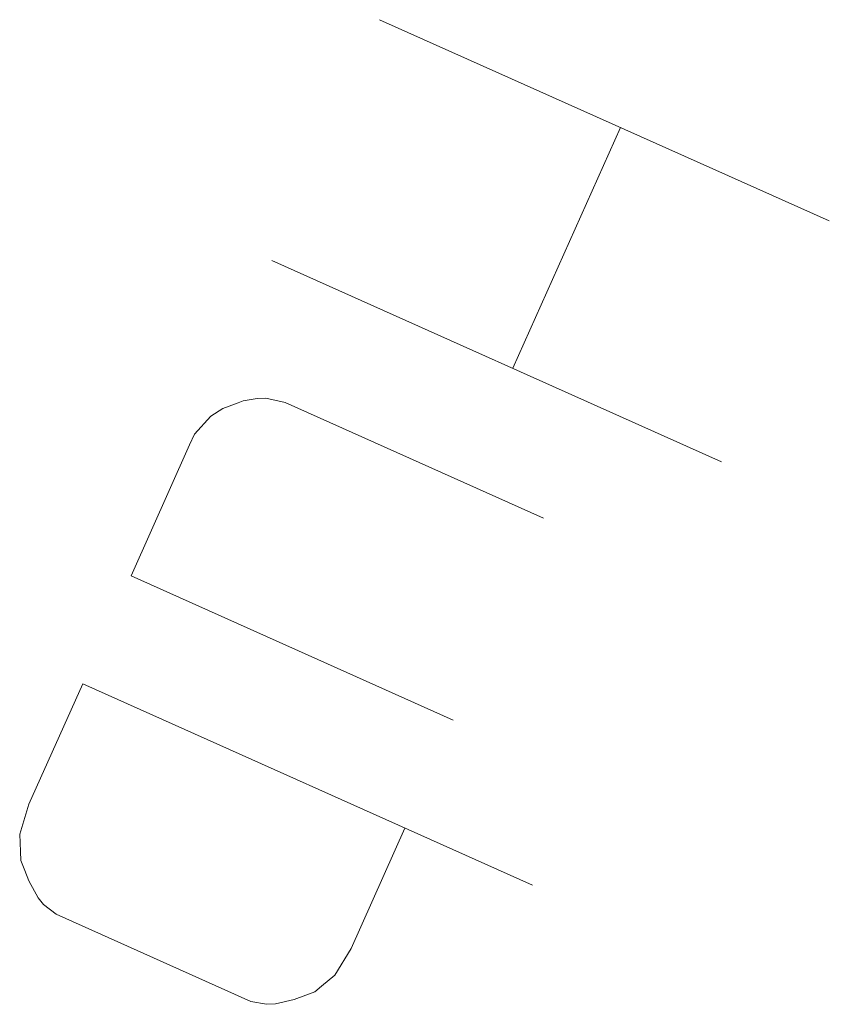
# Model space of a CAD drawing. Header units: metres. Extents: x 3425540 to 3446143, y 5432760 to 5444637.
# Tile 438 of 656: x 3436856 to 3436862, y 5443327 to 5443334. Entities that reach past the tile are written whole.
import ezdxf

# ---------------------------------------------------------------- set-up
doc = ezdxf.new("R2010")
doc.units = ezdxf.units.M
doc.layers.add('B_Bestand', color=9, linetype='Continuous', lineweight=18)

msp = doc.modelspace()

# ---------------------------------------------------------------- linework, layer by layer
at = {"layer": 'B_Bestand'}
for p, q in [((3436858.5449, 5443334.0072), (3436861.7389, 5443332.5782)), ((3436860.2549, 5443333.2422), (3436859.4899, 5443331.5322)), ((3436857.7799, 5443332.2972), (3436860.9739, 5443330.8682)), ((3436859.7089, 5443330.4682), (3436857.8729, 5443331.2902)), ((3436857.1949, 5443330.9892), (3436856.7789, 5443330.0592)), ((3436859.0669, 5443329.0352), (3436856.7789, 5443330.0592)), ((3436858.3419, 5443327.4132), (3436858.7239, 5443328.2682)), ((3436856.2469, 5443327.6562), (3436857.6299, 5443327.0372))]:
    msp.add_line(p, q, dxfattribs=at)
for points in [[(3436857.8729, 5443331.2902), (3436857.7359, 5443331.3212), (3436857.6739, 5443331.3182), (3436857.5759, 5443331.3022), (3436857.5399, 5443331.2882), (3436857.4309, 5443331.2462), (3436857.3469, 5443331.1932), (3436857.2289, 5443331.0652), (3436857.1949, 5443330.9892)], [(3436859.6299, 5443327.8632), (3436856.4359, 5443329.2922), (3436856.0529, 5443328.4372)], [(3436856.0529, 5443328.4372), (3436855.9879, 5443328.2242), (3436855.9939, 5443328.1012), (3436855.9959, 5443328.0392), (3436856.0239, 5443327.9672), (3436856.0519, 5443327.8942), (3436856.1189, 5443327.7732), (3436856.1579, 5443327.7262), (3436856.2469, 5443327.6562)], [(3436858.3419, 5443327.4132), (3436858.2269, 5443327.2232), (3436858.1309, 5443327.1452), (3436858.0839, 5443327.1062), (3436857.9379, 5443327.0502), (3436857.8039, 5443327.0202), (3436857.7419, 5443327.0172), (3436857.6299, 5443327.0372)]]:
    msp.add_lwpolyline(points, dxfattribs=at)

doc.saveas('drawing.dxf')
